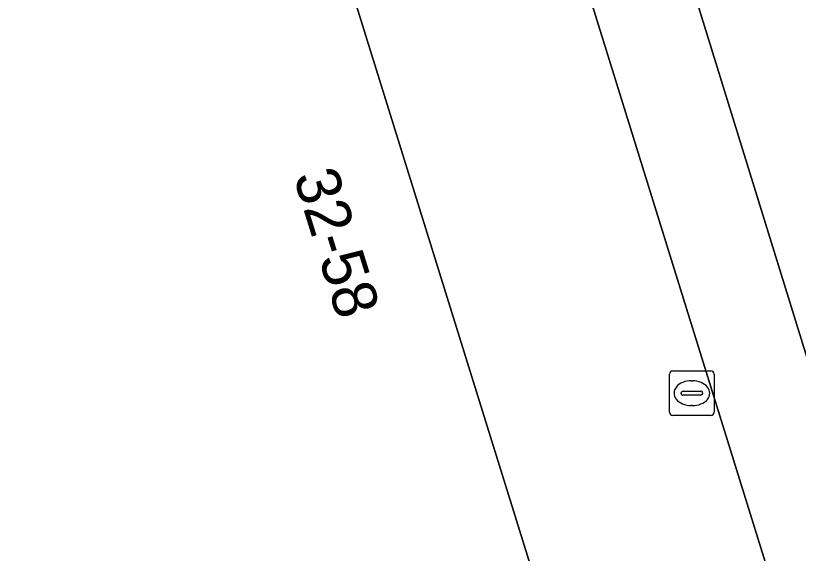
# Model space of a CAD drawing. Extents: x 161347 to 161881, y 382161 to 382804.
# Drawn here: x 161808.13 to 161825.73, y 382437.92 to 382450.02 of the extents above; entities that cross this region are included whole.
import ezdxf

# ---------------------------------------------------------------- set-up
doc = ezdxf.new("R2010")
doc.units = 0
for name, color, linetype in [('IMGEO_Berm_groen', 7, 'Continuous'), ('IMGEO_Fietspad_gesloten', 7, 'Continuous'), ('IMGEO_Kolk', 7, 'Continuous'), ('IMGEO_Pand', 7, 'Continuous'), ('IMGEO_Pand_nummerreeks', 7, 'Continuous'), ('IMGEO_Voetpad_open', 7, 'Continuous')]:
    doc.layers.add(name, color=color, linetype=linetype)

msp = doc.modelspace()

# ---------------------------------------------------------------- linework, layer by layer
at = {"layer": 'IMGEO_Berm_groen'}
msp.add_lwpolyline([(161816.538, 382485.73), (161816.438, 382486.046), (161812.938, 382484.988), (161813.38, 382482.94), (161846.821, 382374.705), (161847.897, 382374.98), (161846.817, 382379.086), (161842.177, 382396.931), (161837.483, 382414.824), (161836.135, 382419.846)], dxfattribs=at)
at = {"layer": 'IMGEO_Fietspad_gesloten'}
for points in [[(161849.671, 382365.417), (161846.821, 382374.705), (161813.38, 382482.94), (161812.938, 382484.988)], [(161811.264, 382482.155), (161811.7, 382480.549), (161835.722, 382403.135), (161847.853, 382363.963)]]:
    msp.add_lwpolyline(points, dxfattribs=at)
at = {"layer": 'IMGEO_Kolk'}
for p, q in [((161822.91, 382442.028), (161823.762, 382442.028)), ((161822.835, 382441.102), (161822.835, 382441.954)), ((161823.836, 382441.954), (161823.836, 382441.102)), ((161823.323, 382441.808), (161823.348, 382441.808)), ((161823.094, 382441.522), (161823.094, 382441.534)), ((161823.137, 382441.571), (161823.535, 382441.571)), ((161823.578, 382441.534), (161823.578, 382441.522)), ((161823.532, 382441.485), (161823.134, 382441.485)), ((161823.346, 382441.248), (161823.321, 382441.248)), ((161823.762, 382441.028), (161822.91, 382441.028))]:
    msp.add_line(p, q, dxfattribs=at)
for points in [[(161822.91, 382442.028), (161823.762, 382442.028)], [(161822.835, 382441.102), (161822.835, 382441.954)], [(161823.836, 382441.954), (161823.836, 382441.102)], [(161823.762, 382441.028), (161822.91, 382441.028)]]:
    msp.add_lwpolyline(points, dxfattribs=at)
for centre, radius, start, end in [((161822.912, 382441.952), 0.0765, 91.552, 178.448), ((161822.912, 382441.952), 0.0765, 91.552, 178.448), ((161823.76, 382441.952), 0.0765, 1.552, 88.448), ((161823.76, 382441.952), 0.0765, 1.552, 88.448), ((161823.134, 382441.531), 0.0403, 85.8775, 175.7526), ((161823.131, 382441.521), 0.0366, 178.938, 274.7102), ((161823.535, 382441.528), 0.043, 264.8664, 352.4533), ((161823.539, 382441.533), 0.0386, 1.7309, 96.639), ((161822.912, 382441.104), 0.0765, 181.552, 268.448), ((161822.912, 382441.104), 0.0765, 181.552, 268.448), ((161823.76, 382441.104), 0.0765, 271.552, 358.448), ((161823.76, 382441.104), 0.0765, 271.552, 358.448)]:
    msp.add_arc(centre, radius, start, end, dxfattribs=at)
for centre, major_axis, ratio, start_param, end_param in [((161823.322, 382441.528), (-0.387, 0.002), 0.722429, 4.712389, 7.853982), ((161823.347, 382441.528), (-0.39, 0.002), 0.717154, 1.570796, 4.712389)]:
    msp.add_ellipse(centre, major_axis=major_axis, ratio=ratio, start_param=start_param, end_param=end_param, dxfattribs=at)
at = {"layer": 'IMGEO_Pand'}
msp.add_lwpolyline([(161800.311, 382403.374), (161812.615, 382363.855), (161839.924, 382372.358), (161834.925, 382388.476), (161832.919, 382387.853), (161832.038, 382390.724), (161834.045, 382391.344), (161830.125, 382404.014), (161828.107, 382403.383), (161826.043, 382410.041), (161820.31, 382428.533), (161822.289, 382429.143), (161822.264, 382429.424), (161812.442, 382461.052), (161810.437, 382460.429), (161808.483, 382466.519), (161810.493, 382467.129), (161806.589, 382480.007)], dxfattribs=at)
at = {"layer": 'IMGEO_Voetpad_open'}
for points in [[(161847.853, 382363.963), (161835.722, 382403.135), (161811.7, 382480.549), (161811.264, 382482.155), (161810.203, 382481.822), (161804.732, 382500), (161804.588, 382500.477), (161808.2, 382501.628), (161807.409, 382503.909)], [(161801.294, 382501.256), (161802.679, 382492.561), (161804.764, 382485.844), (161806.589, 382480.007), (161810.493, 382467.129), (161808.483, 382466.519), (161810.437, 382460.429), (161812.442, 382461.052), (161822.264, 382429.424), (161828.007, 382410.646), (161828.13, 382410.247), (161830.125, 382404.014), (161834.045, 382391.344), (161832.038, 382390.724), (161832.919, 382387.853), (161834.925, 382388.476), (161839.924, 382372.358), (161842.189, 382365.055), (161849.997, 382339.153)]]:
    msp.add_lwpolyline(points, dxfattribs=at)

# ---------------------------------------------------------------- texts
at = {"layer": 'IMGEO_Pand_nummerreeks'}
msp.add_text('32-58', height=1, rotation=287.2521, dxfattribs=at).set_placement((161814.373, 382446.405))

doc.saveas('drawing.dxf')
